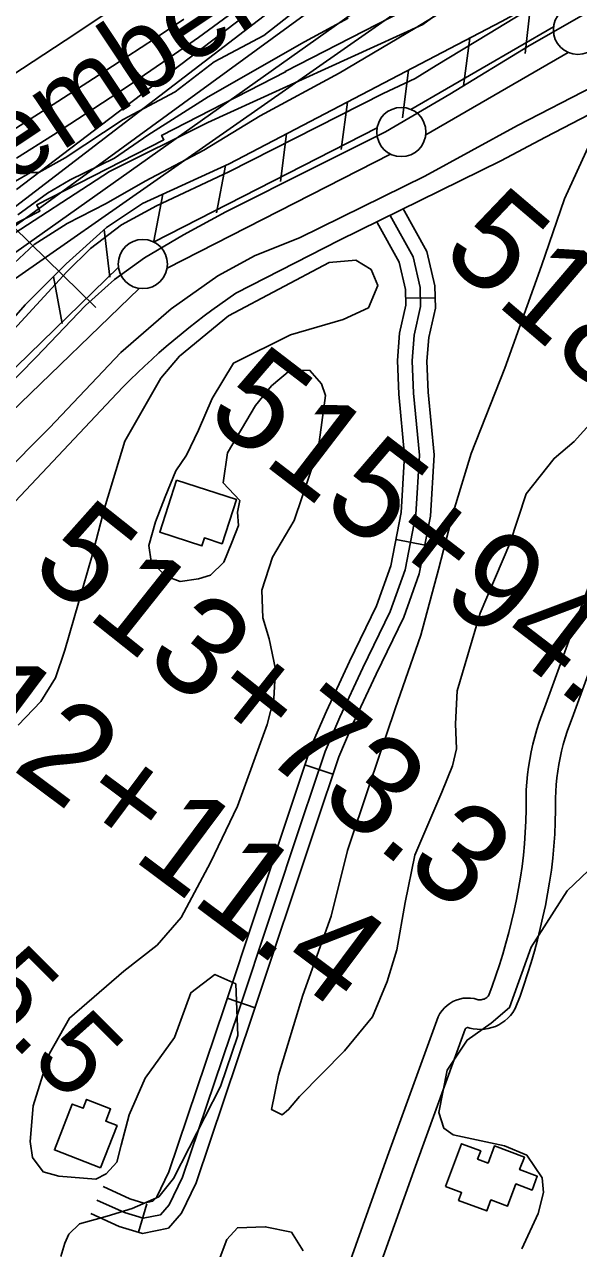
# Model space of a CAD drawing. Extents: x 3625074 to 3663148, y 511451 to 537151.
# Drawn here: x 3653068 to 3653631, y 527731 to 528975 of the extents above; entities that cross this region are included whole.
import ezdxf

# ---------------------------------------------------------------- set-up
doc = ezdxf.new("R2010")
doc.units = 0
for name, color, linetype in [('V-BLDG-OTLN', 7, 'Continuous'), ('V-FLOD-BASE', 7, 'Continuous'), ('V-LEVE-TOET', 7, 'Continuous'), ('V-RIVR-EDGE', 7, 'Continuous'), ('V-RIVR-IDEN', 7, 'Continuous'), ('V-RIVR-RANG', 7, 'Continuous'), ('V-RIVR-RANG-IDEN', 7, 'Continuous'), ('V-ROAD-CNTR', 7, 'Continuous'), ('V-RRAP-FSHR', 7, 'Continuous'), ('V-RRAP-RVMT', 7, 'Continuous'), ('V-SITE-VEGE', 7, 'Continuous'), ('V-SURV-IDEN', 7, 'Continuous'), ('V-SURV-LINE', 7, 'Continuous'), ('V-TOPO-DPTH', 7, 'Continuous'), ('V-TOPO-MINR', 7, 'Continuous'), ('V-TOPO-WATR', 7, 'Continuous')]:
    doc.layers.add(name, color=color, linetype=linetype)

msp = doc.modelspace()

# ---------------------------------------------------------------- linework, layer by layer
at = {"layer": 'V-BLDG-OTLN'}
for points in [[(3653222.6, 528511.8), (3653283.4, 528492), (3653268.8, 528447.1), (3653250.9, 528452.9), (3653248.3, 528444.8), (3653205.4, 528458.8)], [(3653145.3, 527812.7), (3653098.3, 527831), (3653116.5, 527877.5), (3653127.5, 527873.2), (3653131, 527882.2), (3653155.5, 527872.6), (3653150.6, 527860.1), (3653162.1, 527855.7)], [(3653496, 527793.6), (3653512.3, 527837.2), (3653531.8, 527829.9), (3653528.6, 527821.6), (3653539.3, 527817.6), (3653545.8, 527835), (3653576.2, 527823.7), (3653571.4, 527810.9), (3653589.3, 527804.2), (3653584, 527790.1), (3653567.6, 527796.3), (3653559.2, 527773.8), (3653542.2, 527780.2), (3653537.9, 527768.9), (3653509.3, 527779.6), (3653512.3, 527787.5)]]:
    msp.add_lwpolyline(points, close=True, dxfattribs=at)
at = {"layer": 'V-FLOD-BASE'}
msp.add_lwpolyline([(3653667.6, 529002.8), (3653581.6, 528953.4), (3653500.4, 528903.9), (3653434.9, 528865.8), (3653363.3, 528829.8), (3653272.6, 528784.4), (3653229.6, 528761.1), (3653190, 528737.7), (3653159.3, 528715.5), (3653129.8, 528689.3), (3653079.8, 528636.8), (3653046.2, 528602.5)], dxfattribs=at)
at = {"layer": 'V-LEVE-TOET'}
for points in [[(3653057, 528664.9), (3653111.1, 528723.4), (3653135.1, 528747), (3653166.6, 528771.1), (3653202, 528790.5), (3653275.7, 528825.1), (3653432.5, 528904.5), (3653465.3, 528919.8), (3653486.4, 528933.2), (3653539.7, 528965.3), (3653610.7, 529008.8)], [(3652276.9, 527697.1), (3652340.6, 527766.4), (3652411.2, 527839.1), (3652482.6, 527921.9), (3652535.3, 527977.1), (3652574.3, 528012.1), (3652601.8, 528043.7), (3652634, 528080.8), (3652733.4, 528188.5), (3652813.7, 528278.7), (3652876.1, 528344), (3652960.4, 528432.8), (3653043.3, 528514.2), (3653093.3, 528564.7), (3653165.9, 528641.4), (3653217.2, 528685.8), (3653264.4, 528719.3), (3653302.6, 528740), (3653347.6, 528757.9), (3653475.1, 528820.5), (3653569.2, 528872), (3653647, 528912)]]:
    msp.add_lwpolyline(points, dxfattribs=at)
at = {"layer": 'V-RIVR-EDGE'}
msp.add_lwpolyline([(3653013.8, 528769.8), (3653046.9, 528798), (3653058.9, 528815.4), (3653074, 528824.3), (3653082.4, 528824.3), (3653109.4, 528839.3), (3653168.3, 528878.1), (3653221.2, 528906.2), (3653260.9, 528936.7), (3653311.4, 528963.6), (3653364.4, 529005.5), (3653408.8, 529025.2), (3653443.7, 529051.5), (3653472.6, 529062.3), (3653521.9, 529091.6), (3653566.4, 529133.5), (3653588, 529148.4), (3653611.5, 529178.4), (3653642.8, 529193.9)], dxfattribs=at)
at = {"layer": 'V-RIVR-RANG'}
msp.add_line((3653140.3, 528687), (3652620.9, 529195.8), dxfattribs=at)
at = {"layer": 'V-ROAD-CNTR'}
for p, q in [((3653455.6, 528696.5), (3653485.6, 528697.1)), ((3653445.7, 528451.4), (3653475.2, 528445.6)), ((3653353.1, 528222.2), (3653381.6, 528212.7)), ((3653274, 527985), (3653302.5, 527975.5)), ((3653192.3, 527776), (3653183.7, 527747.3))]:
    msp.add_line(p, q, dxfattribs=at)
for points in [[(3653282.9, 528701.6), (3653388.3, 528755.6), (3653552.3, 528836.1), (3653597.6, 528860.2), (3653651.1, 528888.2), (3653713.2, 528920.6), (3653787.9, 528951.5)], [(3653135.4, 527766.4), (3653164.3, 527753.1), (3653187.9, 527746), (3653214.3, 527751.4), (3653227.7, 527766.7), (3653242.4, 527797.4), (3653299.6, 527966.9), (3653364.2, 528160.6), (3653387.5, 528230.6), (3653402.3, 528264.7), (3653425.5, 528314.5), (3653453.7, 528372.3), (3653469.4, 528416.5), (3653480.9, 528475), (3653484.5, 528537.3), (3653478.5, 528601.2), (3653477.1, 528632.7), (3653479.1, 528656.7), (3653485.8, 528686.6), (3653485.3, 528709.3), (3653477.1, 528744), (3653452.8, 528788)], [(3653141.6, 527780), (3653169.6, 527767.2), (3653188.6, 527761.5), (3653206.3, 527765.1), (3653215.1, 527775.1), (3653228.5, 527803.1), (3653285.4, 527971.7), (3653350, 528165.4), (3653373.5, 528235.9), (3653388.6, 528270.9), (3653412, 528321), (3653439.8, 528378.1), (3653454.9, 528420.5), (3653466, 528476.8), (3653469.5, 528537), (3653463.5, 528600.2), (3653462.1, 528633), (3653464.3, 528658.9), (3653470.7, 528688.1), (3653470.4, 528707.4), (3653463, 528738.5), (3653439.7, 528780.8)], [(3653147.9, 527793.7), (3653174.9, 527781.3), (3653189.3, 527776.9), (3653198.4, 527778.8), (3653202.5, 527783.4), (3653214.6, 527808.7), (3653271.2, 527976.5), (3653335.7, 528170.1), (3653359.5, 528241.3), (3653374.9, 528277), (3653398.4, 528327.4), (3653426, 528383.9), (3653440.4, 528424.5), (3653451.1, 528478.7), (3653454.4, 528536.8), (3653448.5, 528599.2), (3653447.1, 528633.3), (3653449.4, 528661.2), (3653455.7, 528689.6), (3653455.4, 528705.5), (3653448.9, 528733.1), (3653426.5, 528773.5)], [(3651218.7, 526551.8), (3651893.2, 527264.1), (3652378.7, 527768.7), (3653161.8, 528599.7)], [(3653360.1, 527608.6), (3653437.2, 527824.6), (3653488.6, 527966.1), (3653490.4, 527969.6), (3653492.5, 527972.6), (3653494.9, 527975.3), (3653497.6, 527977.8), (3653500.5, 527979.9), (3653503.6, 527981.8), (3653507, 527983.2), (3653510.4, 527984.3), (3653514, 527985), (3653517.7, 527985.3), (3653521.3, 527985.2), (3653525.3, 527984.7), (3653528.1, 527983.8), (3653529.1, 527983.6), (3653530.2, 527983.5), (3653531.2, 527983.5), (3653532.2, 527983.5), (3653533.3, 527983.7), (3653534.3, 527984), (3653535.3, 527984.3), (3653536.2, 527984.7), (3653537.1, 527985.3), (3653537.9, 527985.9), (3653538.7, 527986.5), (3653539.4, 527987.3), (3653540.1, 527988.1), (3653540.1, 527988.1), (3653543.5, 527997.4), (3653547.3, 528008.2), (3653550.9, 528019), (3653554.3, 528030), (3653557.5, 528041), (3653560.4, 528052), (3653563.2, 528063.1), (3653565.8, 528074.3), (3653568.2, 528085.5), (3653570.3, 528096.7), (3653572.3, 528108), (3653574, 528119.1), (3653575.3, 528130.5), (3653576.3, 528142.1), (3653577.1, 528153.6), (3653577.6, 528165.2), (3653577.9, 528176.8), (3653577.9, 528188.9), (3653578.2, 528196.8), (3653578.8, 528204.6), (3653579.5, 528212.4), (3653580.5, 528220.1), (3653581.8, 528227.9), (3653583.2, 528235.6), (3653584.9, 528243.2), (3653586.9, 528250.8), (3653589, 528258.3), (3653591.4, 528265.8), (3653594, 528273.2), (3653596.7, 528280.1), (3653670.6, 528483.5)], [(3653388.3, 527598.5), (3653465.5, 527814.4), (3653516.1, 527953.8), (3653516.1, 527953.9), (3653516.3, 527954.2), (3653516.5, 527954.4), (3653516.7, 527954.6), (3653517, 527954.8), (3653517.3, 527955), (3653517.6, 527955.1), (3653517.9, 527955.2), (3653518.2, 527955.3), (3653518.5, 527955.3), (3653518.8, 527955.3), (3653518.8, 527955.3), (3653520.6, 527954.8), (3653524.3, 527954), (3653528.1, 527953.5), (3653531.9, 527953.4), (3653535.7, 527953.7), (3653539.4, 527954.3), (3653543.1, 527955.2), (3653546.7, 527956.5), (3653550.1, 527958.1), (3653553.4, 527960), (3653556.5, 527962.3), (3653559.4, 527964.7), (3653562, 527967.5), (3653564.4, 527970.5), (3653567, 527974.5), (3653571.8, 527987.2), (3653575.7, 527998.5), (3653579.5, 528009.9), (3653583, 528021.4), (3653586.4, 528032.9), (3653589.5, 528044.5), (3653592.4, 528056.1), (3653595.1, 528067.8), (3653597.6, 528079.5), (3653599.8, 528091.3), (3653601.9, 528103.1), (3653603.7, 528115.1), (3653605.1, 528127.5), (3653606.2, 528139.7), (3653607.1, 528151.9), (3653607.6, 528164.2), (3653607.9, 528176.5), (3653607.9, 528188.3), (3653608.2, 528195.2), (3653608.6, 528202.1), (3653609.3, 528209), (3653610.2, 528215.8), (3653611.3, 528222.7), (3653612.6, 528229.5), (3653614.1, 528236.3), (3653615.8, 528243), (3653617.7, 528249.7), (3653619.8, 528256.3), (3653622.1, 528262.8), (3653624.8, 528269.6), (3653698.9, 528473.4)]]:
    msp.add_lwpolyline(points, dxfattribs=at)
msp.add_arc((3653709.8, 528071.2), 761.4, 124.104, 136.0378, dxfattribs=at)
at = {"layer": 'V-RRAP-FSHR'}
for p, q in [((3653582.3, 528993.7), (3653576.9, 528945.2)), ((3653520.6, 528960.8), (3653514.2, 528912.4)), ((3653458.5, 528928.4), (3653452.2, 528880)), ((3653396.5, 528896), (3653390.1, 528847.6)), ((3653334.4, 528863.6), (3653328.1, 528815.2)), ((3653272.3, 528831.4), (3653263.3, 528783.4)), ((3653208.5, 528802.4), (3653199.6, 528754.4)), ((3653148.9, 528766.3), (3653154.7, 528717.8)), ((3653097.5, 528718.8), (3653106.1, 528670.8))]:
    msp.add_line(p, q, dxfattribs=at)
for points in [[(3653254.5, 528875.2), (3653472.9, 528974.6), (3653683.9, 529129.2), (3653856.2, 529262.9), (3653994, 529356.9)], [(3651557.9, 527140.6), (3652207.2, 527811.2), (3652475, 528082.5), (3652478.9, 528122.9), (3652504.4, 528134.2), (3652526.5, 528141), (3652831.3, 528462.7), (3652885.5, 528520.7), (3652944.6, 528568.2), (3653006, 528618.5), (3653068.6, 528689.7), (3653110.2, 528731.6), (3653151.4, 528768.6), (3653187.8, 528792.9), (3653276, 528833.1), (3653553.1, 528977.7), (3653687.3, 529051.1)], [(3651722.7, 527490), (3652062, 527799.2), (3652260.6, 528023.4), (3652386.4, 528192.7), (3652520.6, 528340.7), (3652775.5, 528531.1), (3652940.5, 528663.7), (3653042.4, 528753), (3653154.3, 528825.5), (3653254.5, 528875.2)]]:
    msp.add_lwpolyline(points, dxfattribs=at)
at = {"layer": 'V-RRAP-RVMT'}
msp.add_lwpolyline([(3653707.9, 529166.2), (3653577.4, 529099.5), (3653590.4, 529073.9), (3653460.5, 529007.5), (3653466.7, 528995.4), (3653333.1, 528927.1), (3653333.4, 528926.5), (3653207.4, 528862.1), (3653209.7, 528857.7), (3653080.4, 528791.5), (3653083.6, 528785.2), (3653007.7, 528746.4), (3653013.7, 528738), (3652902, 528656.5), (3652907.6, 528648.6), (3652803.5, 528572.8), (3652806.3, 528569.4), (3652685.5, 528471.3), (3652679.9, 528478.2)], dxfattribs=at)
at = {"layer": 'V-SITE-VEGE'}
for points in [[(3653586.3, 529045.4), (3653465.1, 528970.9), (3653387.8, 528925.3), (3653307.7, 528881.8), (3653250.2, 528846.9), (3653190.7, 528815.5), (3653151, 528792.7), (3653111.3, 528772.6), (3653077.8, 528751.2), (3653052.4, 528727.6)], [(3653061, 528781.3), (3653091.2, 528803.4), (3653114.4, 528816.9), (3653159.6, 528838.9), (3653193.2, 528862.4), (3653254.8, 528901.4), (3653352.6, 528957), (3653397.1, 528981.1)], [(3653652.4, 528579), (3653626.7, 528551.1), (3653606.4, 528533.8), (3653578, 528497.9), (3653561.4, 528447.2), (3653531.3, 528376.4), (3653507.8, 528297.6), (3653506.2, 528264.1), (3653507.3, 528238.7), (3653503.1, 528221.3), (3653492.2, 528194.6), (3653464.8, 528130.6), (3653455, 528082.4), (3653446.5, 528034.3), (3653436.8, 528002.2), (3653421.8, 527966.2), (3653393.3, 527931.6), (3653347.4, 527885.2), (3653336.5, 527871.9), (3653329.8, 527866.6), (3653319.1, 527872), (3653326.1, 527906.8), (3653351, 527988.3), (3653379.8, 528068.4), (3653396.5, 528135.2), (3653418.6, 528202), (3653444.7, 528279.4), (3653470.8, 528354.2), (3653488.9, 528421), (3653504.1, 528479.8), (3653522.1, 528538.6), (3653556.4, 528625.4), (3653593.5, 528729.5), (3653616.9, 528797.6), (3653642.8, 528853.7)], [(3653061.4, 528262.8), (3653084.4, 528286.7), (3653099.4, 528310.7), (3653109, 528338.8), (3653136.7, 528435), (3653149.2, 528483.1), (3653169.9, 528551.2), (3653206.6, 528615.2), (3653225.6, 528637.8), (3653275.5, 528678.8), (3653377.8, 528732.8), (3653404.7, 528735.3), (3653420.6, 528725.7), (3653427.2, 528709.6), (3653417.6, 528686.9), (3653392, 528675.1), (3653338.3, 528659.5), (3653280.5, 528630.6), (3653258.7, 528594.6), (3653245, 528562.6), (3653232.7, 528537.2), (3653221.9, 528521.3), (3653210.9, 528494.6), (3653201.3, 528469.2), (3653194.4, 528445.1), (3653196.9, 528429), (3653211.5, 528414.2), (3653226.2, 528408.7), (3653245, 528411.2), (3653257.1, 528415.1), (3653270.6, 528428.4), (3653278.8, 528448.4), (3653285.7, 528465.7), (3653284.4, 528479.2), (3653286.9, 528490.9), (3653270, 528508.8), (3653274.3, 528539.5), (3653302.8, 528587.5), (3653319.1, 528607.4), (3653338, 528623.3), (3653358.1, 528623.2), (3653370, 528609.7), (3653373.9, 528597.6), (3653366.7, 528542.7), (3653342, 528470.6), (3653320.2, 528433.3), (3653309.2, 528399.9), (3653310.3, 528371.8), (3653316.8, 528350.3), (3653323.2, 528319.4), (3653321.6, 528289.9), (3653314.6, 528263.2), (3653284.4, 528180.4), (3653257.1, 528123.1), (3653227.1, 528067.1), (3653202.7, 528039.2), (3653169, 528012.7)], [(3653573.7, 527730.4), (3653590.1, 527766.4), (3653595.6, 527787.8), (3653594.4, 527802.5), (3653578.6, 527825.5), (3653555.9, 527835), (3653503.7, 527846.2), (3653494.4, 527853), (3653489.2, 527869.1), (3653497.6, 527911.9), (3653518, 527942.5), (3653542.3, 527959.7), (3653561.2, 527975.6), (3653583.2, 528037.1), (3653619.8, 528094.3), (3653663.1, 528135.5)], [(3653169, 528012.7), (3653113.7, 527965), (3653093.2, 527929), (3653076.7, 527875.6), (3653073.7, 527839.4), (3653076.2, 527823.3), (3653086.8, 527808.5), (3653102.8, 527804.3), (3653140.3, 527801.3), (3653151.1, 527806.6), (3653161.9, 527818.5), (3653166.1, 527835.9), (3653174.4, 527866.6), (3653190.8, 527904), (3653220.6, 527945.2), (3653237.1, 527990.6), (3653261.4, 528009.2), (3653282.8, 527999.6)], [(3653282.8, 527999.6), (3653285, 527947.3), (3653267.1, 527895.3), (3653219.3, 527801.9), (3653204.4, 527783.3), (3653177.5, 527771.5), (3653152, 527763.7), (3653123.8, 527755.9), (3653113, 527745.3), (3653108.9, 527736), (3653104.8, 527722.6)], [(3653255.9, 527693.1), (3653273.7, 527739.8), (3653284.5, 527751.8), (3653312.7, 527752.9), (3653339.4, 527747.3), (3653351.3, 527728.4)]]:
    msp.add_lwpolyline(points, dxfattribs=at)
at = {"layer": 'V-SURV-LINE'}
for points in [[(3653460.9, 528888.5), (3653605.9, 528972.3)], [(3653620.9, 528946.3), (3653475.9, 528862.5)], [(3653199.2, 528753.7), (3653426.5, 528869.8)], [(3653440.2, 528843.1), (3653212.9, 528727)], [(3653033.3, 528601.8), (3653163.5, 528728.1)], [(3653184.4, 528706.6), (3653054.2, 528580.3)]]:
    msp.add_lwpolyline(points, dxfattribs=at)
for centre in [(3653630.7, 528969.3), (3653451.1, 528865.5), (3653188.3, 528731.3)]:
    msp.add_circle(centre, 25, dxfattribs=at)
at = {"layer": 'V-TOPO-DPTH'}
for points in [[(3653646.5, 529206.6), (3653614, 529184.8), (3653582, 529162.5), (3653550.5, 529139.3), (3653519.5, 529115.5), (3653488.8, 529091.2), (3653458.2, 529066.8), (3653427.8, 529042.2), (3653397.4, 529017.6), (3652812.4, 528590.9), (3652797.6, 528582.6), (3652782.7, 528574.3), (3652768.1, 528565.7), (3652753.8, 528556.6), (3652740, 528546.7), (3652726.6, 528536.3), (3652613.9, 528444.3), (3652601.3, 528433.5), (3652588.9, 528422.4), (3652576.9, 528410.9), (3652565.2, 528399), (3651825.9, 527617.5)], [(3653646.5, 529206.6), (3653614, 529184.8), (3653582, 529162.5), (3653550.5, 529139.3), (3653519.5, 529115.5), (3653488.8, 529091.2), (3653458.2, 529066.8), (3653427.8, 529042.2), (3653397.4, 529017.6), (3652812.4, 528590.9), (3652797.6, 528582.6), (3652782.7, 528574.3), (3652768.1, 528565.7), (3652753.8, 528556.6), (3652740, 528546.7), (3652726.6, 528536.3), (3652613.9, 528444.3), (3652601.3, 528433.5), (3652588.9, 528422.4), (3652576.9, 528410.9), (3652565.2, 528399), (3651825.9, 527617.5)], [(3653544.1, 529175.6), (3653059.7, 528807.1)], [(3653059.7, 528807.1), (3653544.1, 529175.6)], [(3651828.6, 527555.9), (3652466.4, 528250.5), (3652490, 528276), (3652513.5, 528301.5), (3652537.2, 528326.9), (3652560.9, 528352.3), (3652605.2, 528399.5), (3652606.8, 528401.2), (3652608.5, 528402.8), (3652612, 528405.9), (3652628.3, 528419.3), (3652630, 528420.5), (3652633.5, 528422.8), (3652637.3, 528424.7), (3652641.2, 528426.1), (3652643.2, 528426.6), (3653614.5, 529105.1), (3653621.6, 529110.7), (3653628.8, 529116.2), (3653636.1, 529121.7)], [(3652001.9, 527946.6), (3652108.3, 528067.4), (3652173.8, 528141), (3652239.8, 528214.2), (3652306.6, 528286.7), (3652373.8, 528358.8), (3652478, 528469.4), (3652493.8, 528485.6), (3652509.8, 528501.5), (3652526.3, 528516.9), (3652543.1, 528532), (3652714, 528681.3), (3652749.1, 528710.9), (3652784.9, 528739.6), (3652821.7, 528767.1), (3652859.2, 528793.6), (3652897.3, 528819.4), (3652935.5, 528844.9), (3652973.9, 528870.1), (3653012.4, 528895.1), (3653022.5, 528901.6), (3653066, 528929.9), (3653109.4, 528958.4), (3653152.6, 528987.3)], [(3653152.6, 528987.3), (3653109.4, 528958.4), (3653066, 528929.9), (3653022.5, 528901.6), (3653012.4, 528895.1), (3652973.9, 528870.1), (3652935.5, 528844.9), (3652897.3, 528819.4), (3652859.2, 528793.6), (3652821.7, 528767.1), (3652784.9, 528739.6), (3652749.1, 528710.9), (3652714, 528681.3), (3652543.1, 528532), (3652526.3, 528516.9), (3652509.8, 528501.5), (3652493.8, 528485.6), (3652478, 528469.4), (3652373.8, 528358.8), (3652306.6, 528286.7), (3652239.8, 528214.2), (3652173.8, 528141), (3652108.3, 528067.4), (3652001.9, 527946.6)], [(3653044.9, 528860.1), (3653097, 528893.6), (3653142.9, 528923.1), (3653172, 528942), (3653201, 528961), (3653229.8, 528980.3)], [(3653229.8, 528980.3), (3653201, 528961), (3653172, 528942), (3653142.9, 528923.1), (3653097, 528893.6), (3653044.9, 528860.1)]]:
    msp.add_lwpolyline(points, dxfattribs=at)
at = {"layer": 'V-TOPO-MINR'}
for points in [[(3652028.6, 527877.2), (3652124.3, 527977.5), (3652220.6, 528077.3), (3652317.2, 528176.8), (3652534.2, 528399.2), (3652553.8, 528418.5), (3652574, 528437.2), (3652594.8, 528455.1), (3652616.2, 528472.5), (3652772.5, 528593.9), (3652793.4, 528609.4), (3652814.6, 528624.3), (3652836.4, 528638.3), (3652858.7, 528651.7), (3652881.2, 528664.8), (3652903.6, 528678), (3652925.8, 528691.4), (3652948, 528705), (3653563.2, 529176.8)], [(3653059.7, 528807.1), (3653544.1, 529175.6)], [(3652086.2, 527866.9), (3652188.2, 527976.4), (3652290.4, 528085.7), (3652392.8, 528194.8), (3652585.2, 528399.2), (3652591.9, 528406), (3652598.7, 528412.6), (3652605.7, 528419), (3652613, 528425.1), (3652678.2, 528478.4), (3652685.4, 528483.9), (3652692.8, 528489.1), (3652700.4, 528493.9), (3652708.3, 528498.4), (3652716.4, 528502.6), (3652724.5, 528506.7), (3653572.7, 529107.5), (3653590.9, 529121.7), (3653609.3, 529135.6), (3653627.9, 529149.1), (3653646.7, 529162.5)], [(3651828.6, 527555.9), (3652466.4, 528250.5), (3652490, 528276), (3652513.5, 528301.5), (3652537.2, 528326.9), (3652560.9, 528352.3), (3652605.2, 528399.5), (3652606.8, 528401.2), (3652608.5, 528402.8), (3652612, 528405.9), (3652628.3, 528419.3), (3652630, 528420.5), (3652633.5, 528422.8), (3652637.3, 528424.7), (3652641.2, 528426.1), (3652643.2, 528426.6), (3653614.5, 529105.1), (3653621.6, 529110.7), (3653628.8, 529116.2), (3653636.1, 529121.7)], [(3652001.9, 527946.6), (3652108.3, 528067.4), (3652173.8, 528141), (3652239.8, 528214.2), (3652306.6, 528286.7), (3652373.8, 528358.8), (3652478, 528469.4), (3652493.8, 528485.6), (3652509.8, 528501.5), (3652526.3, 528516.9), (3652543.1, 528532), (3652714, 528681.3), (3652749.1, 528710.9), (3652784.9, 528739.6), (3652821.7, 528767.1), (3652859.2, 528793.6), (3652897.3, 528819.4), (3652935.5, 528844.9), (3652973.9, 528870.1), (3653012.4, 528895.1), (3653022.5, 528901.6), (3653066, 528929.9), (3653109.4, 528958.4), (3653152.6, 528987.3)], [(3653044.9, 528860.1), (3653097, 528893.6), (3653142.9, 528923.1), (3653172, 528942), (3653201, 528961), (3653229.8, 528980.3)], [(3653059.8, 528838.8), (3653097.3, 528862.6), (3653171.7, 528911.1), (3653208.4, 528936), (3653244.7, 528961.5), (3653280.5, 528987.8)]]:
    msp.add_lwpolyline(points, dxfattribs=at)
at = {"layer": 'V-TOPO-WATR'}
msp.add_lwpolyline([(3651825.9, 527617.5), (3652565.2, 528399), (3652576.9, 528410.9), (3652588.9, 528422.4), (3652601.3, 528433.5), (3652613.9, 528444.3), (3652726.6, 528536.3), (3652740, 528546.7), (3652753.8, 528556.6), (3652768.1, 528565.7), (3652782.7, 528574.3), (3652797.6, 528582.6), (3652812.4, 528590.9), (3653397.4, 529017.6), (3653427.8, 529042.2), (3653458.2, 529066.8), (3653488.8, 529091.2), (3653519.5, 529115.5), (3653550.5, 529139.3), (3653582, 529162.5), (3653614, 529184.8), (3653646.5, 529206.6)], dxfattribs=at)

# ---------------------------------------------------------------- texts
at = {"layer": 'V-RIVR-IDEN'}
msp.add_text('September', height=83, rotation=33.5947, dxfattribs=at).set_placement((3652863.5, 528684.7))
at = {"layer": 'V-RIVR-RANG-IDEN'}
msp.add_text('R-105.5', height=83, rotation=315.0126, dxfattribs=at).set_placement((3652837, 528156.5))
at = {"layer": 'V-SURV-IDEN'}
for s, rotation, p in [('518+89.8', 319.5217, (3653489.1, 528739.8)), ('515+94.6', 322.516, (3653249.7, 528574.7)), ('513+73.3', 321.529, (3653071.3, 528419.7)), ('512+11.4', 323.2736, (3652934.7, 528307.4))]:
    msp.add_text(s, height=100, rotation=rotation, dxfattribs=at).set_placement(p)

doc.saveas('drawing.dxf')
